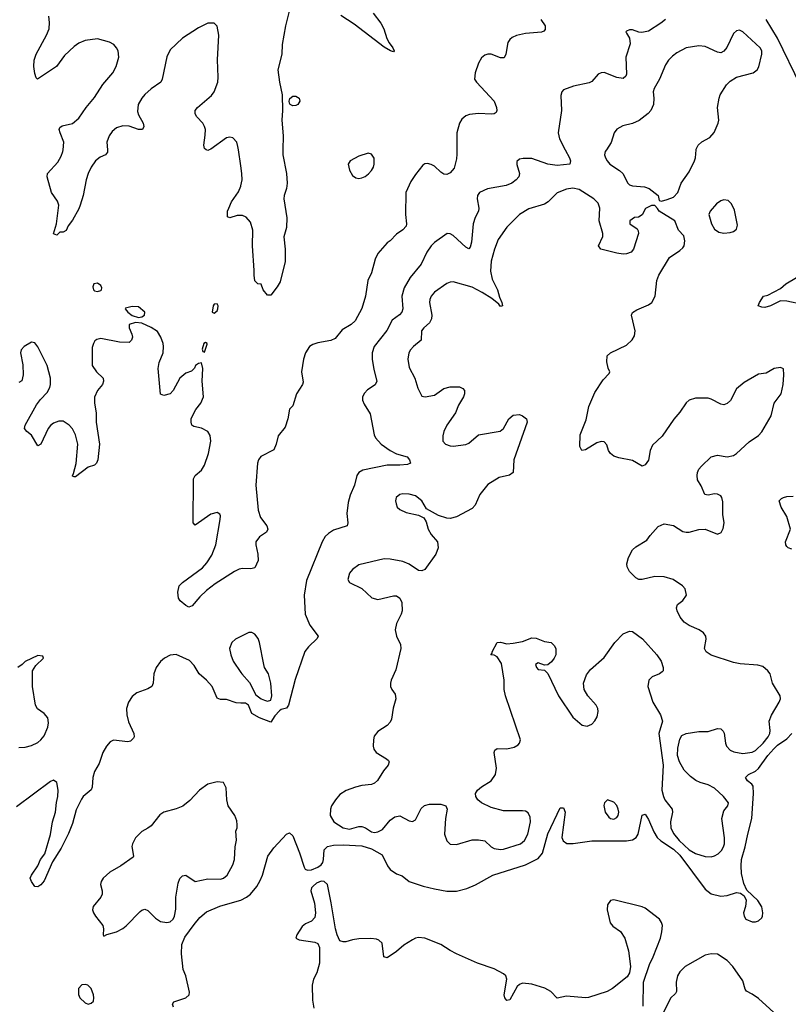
# Model space of a CAD drawing. Header units: inches. Extents: x 1449094 to 1618372, y 389908 to 534307.
# Tile 351 of 494: x 1538595 to 1543479, y 504569 to 510828. Entities that reach past the tile are written whole.
import ezdxf

# ---------------------------------------------------------------- set-up
doc = ezdxf.new("R2010")
doc.units = ezdxf.units.IN
doc.header["$MEASUREMENT"] = 0
for name, color, linetype in [('B5530', 7, 'Continuous'), ('B5531', 7, 'Continuous'), ('B5540', 7, 'Continuous'), ('B5541', 7, 'Continuous')]:
    doc.layers.add(name, color=color, linetype=linetype)

msp = doc.modelspace()

# ---------------------------------------------------------------- linework, layer by layer
at = {"layer": 'B5530', "color": 5}
msp.add_line((1539780.4, 510000, 520), (1539780.1, 510000.1, 520), dxfattribs=at)
for points, elevation in [([(1539152.8, 510000), (1539153.8, 509986.2), (1539140.5, 509970), (1539106.3, 509953.7), (1539077.3, 509930), (1539049.5, 509890.5), (1539029.1, 509850), (1539016.5, 509810), (1538998.4, 509710), (1538979.3, 509650), (1538970, 509625.2), (1538930, 509554), (1538902.5, 509517.5), (1538890, 509488.7), (1538870, 509478), (1538850, 509478), (1538830, 509458), (1538810, 509466), (1538829.6, 509530.4), (1538844.5, 509650), (1538835.6, 509675.6), (1538797.6, 509730), (1538769.6, 509830), (1538772.3, 509850), (1538837, 509923), (1538859.2, 509960.8), (1538869.7, 509990), (1538870.5, 510000)], 520), ([(1539798.8, 510000), (1539790, 509996), (1539780.4, 510000)], 520), ([(1540000, 509898.6), (1539985.2, 510000)], 520), ([(1540000, 509583.4), (1539977, 509583), (1539930, 509569.4), (1539915.3, 509575.3), (1539915.1, 509610), (1539922.9, 509630), (1539940.5, 509670), (1539985.1, 509734.9), (1539999.8, 509770), (1540000, 509771)], 520), ([(1540000, 507336.9), (1539990, 507335.1), (1539959.1, 507320.9), (1539838, 507242), (1539781.1, 507198.9), (1539739.9, 507160.1), (1539690, 507101.2), (1539670, 507094), (1539650, 507104), (1539614, 507134), (1539604, 507150), (1539599, 507190), (1539609.2, 507230), (1539629.2, 507250), (1539755.9, 507344.1), (1539784.8, 507375.2), (1539815.5, 507424.4), (1539841.8, 507490), (1539869.7, 507650), (1539870, 507675.3), (1539865.6, 507685.6), (1539850, 507696.2), (1539810, 507684.2), (1539710, 507614), (1539697.2, 507630), (1539699.6, 507910), (1539709.5, 507930), (1539750, 507964.4), (1539770, 507995.5), (1539795.3, 508070), (1539809.8, 508150), (1539805.2, 508185.2), (1539790.8, 508210.8), (1539750, 508231.6), (1539702.4, 508242.4), (1539689.3, 508250), (1539683.7, 508270), (1539684.5, 508290), (1539692.3, 508310), (1539715.1, 508350), (1539746.6, 508390), (1539763.7, 508430), (1539754.5, 508530), (1539759.3, 508610), (1539750, 508646), (1539730, 508642), (1539712, 508630), (1539706, 508614), (1539686, 508594), (1539650, 508580.9), (1539613.4, 508550), (1539570.6, 508470), (1539550, 508449.3), (1539510, 508439), (1539490, 508448.7), (1539474.5, 508610), (1539482, 508650), (1539507, 508710), (1539509.6, 508750), (1539505.6, 508770), (1539491.1, 508811.1), (1539470, 508845.2), (1539430, 508872.3), (1539370, 508899.3), (1539330, 508903.7), (1539291.3, 508890), (1539290.7, 508870), (1539307.3, 508830), (1539310.8, 508810), (1539306, 508790), (1539290, 508777.2), (1539230, 508778), (1539110, 508800.7), (1539084.1, 508795.9), (1539073.2, 508786.8), (1539064, 508770), (1539055.9, 508744.1), (1539054.9, 508630), (1539082, 508590), (1539125.5, 508550), (1539128.2, 508530), (1539121.6, 508510), (1539089.2, 508470.8), (1539070.3, 508429.7), (1539069.1, 508390), (1539080.3, 508330), (1539081.3, 508270), (1539101.3, 508130), (1539090.4, 508029.6), (1539082.8, 508010), (1539070, 507997.2), (1539030, 507982.9), (1538950, 507921.2), (1538941.2, 507921.2), (1538930, 507926), (1538929.6, 507929.6), (1538937.5, 507942.5), (1538954, 508006), (1538965.2, 508130), (1538949, 508190), (1538930, 508226.6), (1538910, 508251), (1538870, 508276.4), (1538843, 508277), (1538810, 508263.1), (1538791.1, 508248.9), (1538776, 508230), (1538730, 508129.3), (1538710, 508119), (1538670, 508186.6), (1538639.3, 508210), (1538624.5, 508230), (1538629.6, 508250), (1538700.9, 508379.1), (1538726.1, 508413.9), (1538770, 508458), (1538785.4, 508490), (1538789.7, 508510), (1538789.7, 508550.3), (1538770, 508629.6), (1538710, 508749.3), (1538690, 508773.2), (1538670, 508779.3), (1538622.8, 508750), (1538604, 508730), (1538599.1, 508710), (1538614, 508634), (1538616.4, 508570), (1538607.9, 508532.1), (1538590, 508520.9)], 540), ([(1540000, 506907.5), (1539966, 506890), (1539942.8, 506870), (1539928.5, 506830), (1539936.5, 506790), (1539952.2, 506750), (1540000, 506678.9)], 560), ([(1540000, 506484.3), (1539970, 506484.7), (1539910, 506507.6), (1539870, 506507.3), (1539850, 506516), (1539817.2, 506590), (1539781.5, 506630), (1539734.5, 506670), (1539703.8, 506723.8), (1539673.8, 506753.8), (1539590, 506791.8), (1539550, 506788.7), (1539514, 506770), (1539490, 506748), (1539462.4, 506710), (1539448, 506670), (1539444, 506610), (1539434.9, 506590), (1539410, 506574.5), (1539339.5, 506550), (1539310, 506525.4), (1539285.4, 506490), (1539274.2, 506450), (1539275.5, 506410), (1539285.4, 506365.5), (1539320.4, 506290), (1539323, 506270), (1539319, 506261), (1539298.5, 506241.5), (1539282.9, 506237.1), (1539190, 506248.3), (1539170, 506238), (1539146, 506210), (1539123.1, 506170), (1539099.6, 506100.4), (1539070, 506049), (1539059.5, 506010), (1539054.9, 505950), (1539048.4, 505931.6), (1538998, 505890), (1538986.8, 505873.2), (1538954, 505806), (1538930, 505719.3), (1538905.7, 505654.3), (1538857.7, 505562.3), (1538804.2, 505475.8), (1538750, 505354), (1538730, 505328.7), (1538710, 505315.3), (1538690, 505318), (1538669.1, 505349.1), (1538662, 505370), (1538669, 505390), (1538709.3, 505450), (1538727, 505490), (1538754.3, 505525.7), (1538790.8, 505649.2), (1538802.4, 505730), (1538821.6, 505790), (1538828, 505852), (1538837.8, 505890), (1538839.1, 505930), (1538830, 505979), (1538810, 505994.5), (1538790, 505985.2), (1538575.2, 505824.8)], 560), ([(1538590, 506202.6), (1538630, 506204.2), (1538670, 506215.3), (1538710, 506234), (1538730, 506250.4), (1538750, 506276.3), (1538773.3, 506330), (1538778.4, 506358.4), (1538772.7, 506390), (1538750, 506417.2), (1538708.2, 506448.2), (1538694.5, 506470), (1538675.1, 506590), (1538675.3, 506690), (1538696.4, 506723.6), (1538746, 506770), (1538742, 506782), (1538710, 506786), (1538630, 506748), (1538611.1, 506728.9), (1538582, 506710)], 560), ([(1539572, 504550), (1539566.6, 504570), (1539574.8, 504585.2), (1539650, 504610.4), (1539670.9, 504629.1), (1539674.3, 504645.7), (1539651.6, 504750), (1539634.6, 504790), (1539622.8, 504890), (1539624.8, 504950), (1539644.3, 504995.7), (1539703.1, 505076.9), (1539740, 505120), (1539782.8, 505157.2), (1539866.6, 505193.4), (1539991.9, 505228.1), (1540000, 505232)], 560)]:
    msp.add_lwpolyline(points, dxfattribs=dict(at, elevation=elevation))
for points, elevation in [([(1539090, 509152.3), (1539066, 509150), (1539058.8, 509130), (1539062.8, 509110), (1539070, 509104), (1539090, 509100.7), (1539110, 509106), (1539115.3, 509110), (1539117.2, 509122.8), (1539110, 509139)], 540), ([(1539310, 509005.2), (1539266.4, 508993.6), (1539264.7, 508990), (1539282.8, 508970), (1539310, 508946.8), (1539350, 508934.8), (1539370, 508938.8), (1539388.7, 508950), (1539389, 508970), (1539350, 509002.7)], 540), ([(1539850, 509022), (1539830, 509019), (1539824, 509010), (1539818, 508970), (1539830, 508962.8), (1539850, 508978), (1539854.5, 508990), (1539856, 509010)], 540), ([(1539775.3, 508775.3), (1539766, 508770), (1539754, 508734), (1539758, 508718), (1539770, 508714), (1539786, 508766), (1539786, 508770)], 540), ([(1539850, 505983.7), (1539790, 505969.4), (1539738, 505930), (1539675.3, 505864.7), (1539632, 505828), (1539590, 505811.1), (1539510.8, 505790), (1539486.1, 505773.9), (1539430, 505704), (1539410, 505688), (1539370, 505668), (1539330, 505628), (1539310.8, 505590), (1539307.7, 505572.3), (1539318.8, 505510), (1539314.9, 505505.1), (1539237.1, 505450), (1539168.4, 505410), (1539124.4, 505370), (1539112.7, 505350), (1539108.4, 505330), (1539119.1, 505290), (1539119.1, 505270), (1539110.4, 505249.7), (1539060.7, 505190), (1539057.3, 505170), (1539063, 505150), (1539075.5, 505130), (1539124, 505070), (1539127.3, 505050), (1539124.7, 505010), (1539130, 505002), (1539148, 505012), (1539210, 505030.7), (1539250, 505050.5), (1539272.1, 505067.9), (1539360.1, 505159.9), (1539370, 505168), (1539390, 505173.4), (1539410, 505164.9), (1539457.3, 505117.3), (1539490, 505095.5), (1539530, 505088.2), (1539550, 505093.4), (1539569.6, 505110.3), (1539578.7, 505130), (1539586.6, 505173.4), (1539587.2, 505250), (1539601.7, 505338.3), (1539611.9, 505368.1), (1539630, 505386.8), (1539650.7, 505390.7), (1539710.8, 505350.8), (1539790, 505366), (1539870, 505365.5), (1539890, 505370.7), (1539912.3, 505390), (1539950, 505456), (1539960.7, 505490), (1539965.1, 505570), (1539972.1, 505612.1), (1539969.2, 505670), (1539977.2, 505690), (1539977.2, 505710), (1539974.8, 505734.8), (1539961.2, 505770), (1539919.5, 505830), (1539911.8, 505870), (1539906, 505946), (1539890, 505979)], 580), ([(1539010, 504695.1), (1538990, 504692.3), (1538968, 504670), (1538967.9, 504632.1), (1538977.3, 504610), (1539010, 504578.8), (1539030, 504570.8), (1539050, 504576), (1539064, 504590), (1539066, 504610), (1539063.7, 504630), (1539050, 504668.7), (1539028, 504690)], 580)]:
    msp.add_lwpolyline(points, close=True, dxfattribs=dict(at, elevation=elevation))
at = {"layer": 'B5531', "color": 5}
msp.add_line((1539780.4, 510000, 520), (1539780.1, 510000.1, 520), dxfattribs=at)
at = {"layer": 'B5531', "color": 5, "elevation": 520}
for points in [[(1538870.5, 510000), (1538874.7, 510050), (1538851.8, 510110), (1538846.6, 510130), (1538850, 510142), (1538865.6, 510154.4), (1538930, 510168.2), (1538970, 510203), (1539016.3, 510270), (1539070, 510332.7), (1539124, 510416), (1539186, 510490), (1539207.8, 510530), (1539224.2, 510590), (1539220.7, 510630), (1539210, 510649.2), (1539192, 510670), (1539166.1, 510686.1), (1539090, 510707.1), (1539010, 510695.3), (1538970, 510678), (1538941.8, 510658.2), (1538880.2, 510599.8), (1538828, 510530), (1538708, 510450), (1538699, 510459), (1538690, 510486), (1538685.2, 510530), (1538686.6, 510570), (1538699.3, 510610), (1538765.2, 510730), (1538781.2, 510770), (1538784, 510810), (1538779, 510850)], [(1539780.1, 510000.1), (1539770, 510008.7), (1539765.6, 510030), (1539773.8, 510093.8), (1539774.5, 510130), (1539769.5, 510149.5), (1539759.3, 510170), (1539721.2, 510210), (1539709.2, 510230), (1539709.3, 510250), (1539723.7, 510270), (1539814.3, 510345.7), (1539829.7, 510370.3), (1539853.5, 510430), (1539856.3, 510463.7), (1539852.1, 510572.1), (1539861, 510730), (1539850, 510786.6), (1539830, 510806.3), (1539790, 510805.1), (1539730, 510775.4), (1539630, 510709.8), (1539550, 510636.1), (1539530, 510592), (1539499.3, 510450), (1539491.4, 510430), (1539430, 510388.9), (1539390, 510353.5), (1539370, 510329.7), (1539348.6, 510290), (1539343.6, 510243.6), (1539350, 510223), (1539380.3, 510170), (1539383.8, 510150), (1539376, 510130), (1539350.4, 510129.7), (1539291.4, 510151.4), (1539250, 510154.5), (1539210, 510140.3), (1539182.7, 510117.3), (1539163.5, 510090), (1539149.2, 510050), (1539152.8, 510000)], [(1539985.2, 510000), (1539982, 510022), (1539973.7, 510050), (1539950, 510077.6), (1539930, 510081.3), (1539910, 510077.4), (1539810, 510005.1), (1539798.8, 510000)]]:
    msp.add_lwpolyline(points, dxfattribs=at)
at = {"layer": 'B5540', "color": 5}
for points, elevation in [([(1540267.1, 510000), (1540266.7, 509970), (1540290.2, 509850), (1540294.4, 509790), (1540290, 509755.3), (1540274.4, 509710), (1540272.4, 509690), (1540292.4, 509567.6), (1540290, 509508), (1540272.3, 509447.7), (1540281.3, 509370), (1540282.6, 509290), (1540250, 509162), (1540231, 509130), (1540190, 509078), (1540170, 509078), (1540142, 509110), (1540130, 509146), (1540108.7, 509148.7), (1540090, 509168), (1540083.8, 509203.8), (1540085.6, 509234.4), (1540074.7, 509390), (1540075.6, 509490), (1540060.9, 509540.9), (1540033.6, 509573.6), (1540010, 509583.5), (1540000, 509583.4)], 520), ([(1542061.9, 510000), (1542088.7, 509950), (1542095.3, 509930), (1542090.6, 509910), (1542010, 509902), (1541950.6, 509910.6), (1541850, 509944.8), (1541793.5, 509946.5), (1541770, 509942), (1541753.2, 509926.8), (1541753.4, 509906.6), (1541770.3, 509850), (1541767.2, 509830), (1541750.4, 509810), (1541721.3, 509790), (1541686.3, 509773.7), (1541567.3, 509752.7), (1541517.6, 509730), (1541504.2, 509710), (1541501.1, 509690), (1541512.8, 509630), (1541510.2, 509610), (1541489.2, 509570), (1541476.8, 509530), (1541465.7, 509414.3), (1541458.4, 509381.6), (1541450, 509371.6), (1541430, 509382), (1541350, 509455.3), (1541330, 509467.2), (1541311.8, 509468.2), (1541230, 509410.8), (1541210, 509390.9), (1541182.7, 509350), (1541146.4, 509273.6), (1541075.2, 509190), (1541037.3, 509122.7), (1541023.5, 509070), (1541029.3, 508990), (1541022.6, 508970), (1541007.7, 508952.3), (1540962.2, 508917.8), (1540927.7, 508852.3), (1540848.1, 508750), (1540835.6, 508710), (1540835.4, 508670), (1540844.7, 508604.7), (1540863.6, 508530), (1540852.7, 508507.3), (1540804.8, 508475.2), (1540785.2, 508454.8), (1540773.7, 508430), (1540773.7, 508410), (1540784.4, 508384.4), (1540822.4, 508322.4), (1540847.8, 508190), (1540856.9, 508170), (1540891.5, 508130), (1540950, 508089.3), (1540990, 508068), (1541057.1, 508050), (1541071.8, 508030), (1541078, 508010), (1541058.4, 508001.6), (1541010, 507996.2), (1540930, 507995.7), (1540775.8, 507964.2), (1540750.5, 507950), (1540737.6, 507930), (1540721.7, 507870), (1540694.4, 507805.6), (1540681.2, 507758.8), (1540673.2, 507690), (1540679.6, 507630), (1540676.4, 507610), (1540590, 507583.5), (1540557, 507563), (1540537, 507543), (1540516.2, 507510), (1540416.7, 507263.3), (1540402.9, 507170), (1540409.1, 507050), (1540438.9, 506978.9), (1540490.5, 506910), (1540486.2, 506893.8), (1540430, 506841.6), (1540407.8, 506812.2), (1540345.5, 506634.5), (1540303, 506470), (1540290, 506452.7), (1540256.8, 506443.2), (1540244.9, 506435.1), (1540216.7, 506403.3), (1540190, 506362), (1540118, 506390), (1540070, 506418), (1540048.7, 506470), (1540030, 506484), (1540000, 506484.3)], 560), ([(1541373.1, 510000), (1541373.5, 509973.5), (1541370, 509944), (1541355.1, 509884.9), (1541330, 509854.5), (1541310, 509843.7), (1541290, 509847), (1541270, 509859.5), (1541230, 509896.3), (1541210, 509907.8), (1541186.6, 509913.4), (1541170, 509912), (1541157.1, 509902.9), (1541110, 509843.7), (1541079.4, 509800.6), (1541048.5, 509730), (1541047.2, 509590), (1541053.1, 509530), (1541050, 509515.3), (1541030, 509493.2), (1540990, 509464), (1540950, 509422), (1540930.9, 509409.1), (1540870, 509342), (1540853.5, 509306.5), (1540830, 509219), (1540808, 509170), (1540792.2, 509070), (1540768.1, 508991.9), (1540726.6, 508913.4), (1540702, 508890), (1540644, 508856), (1540599, 508801), (1540571.1, 508788.9), (1540490, 508774.6), (1540457.6, 508762.4), (1540436.9, 508750), (1540411.1, 508710), (1540399, 508670), (1540386.2, 508590), (1540396.2, 508523.8), (1540392.4, 508510), (1540354.4, 508450), (1540330, 508374), (1540310, 508353.2), (1540298, 508290), (1540281.3, 508238.7), (1540237.5, 508182.5), (1540225.3, 508130), (1540210, 508094.5), (1540127.7, 508052.3), (1540111.4, 508030), (1540105.2, 508010), (1540094.5, 507870), (1540110.3, 507710), (1540124.7, 507664.7), (1540165.5, 507610), (1540170.6, 507590), (1540164, 507570), (1540119, 507541), (1540096.4, 507510), (1540095.3, 507490), (1540108.5, 507430), (1540110.3, 507390), (1540090, 507344), (1540063.5, 507336.5), (1540010, 507338.7), (1540000, 507336.9)], 540), ([(1542322.8, 510000), (1542316.4, 509990), (1542312.2, 509970), (1542317, 509950), (1542328.8, 509930), (1542345.3, 509910), (1542406.4, 509870), (1542428.4, 509850), (1542459.3, 509790), (1542470, 509779.3), (1542490, 509772.4), (1542566, 509766), (1542595.2, 509755.2), (1542652, 509710), (1542658, 509678), (1542674, 509674), (1542710, 509686), (1542750, 509701), (1542777.2, 509730), (1542798, 509790), (1542850, 509861), (1542882.9, 509930), (1542889.6, 509950), (1542894, 510000)], 580), ([(1540000, 509771), (1540008, 509810), (1540007.1, 509850), (1540000, 509898.6)], 520), ([(1543570, 509018.7), (1543470, 509039.1), (1543430, 509041.3), (1543366, 509010), (1543330, 508999.5), (1543310, 509001.2), (1543288, 509010), (1543295.3, 509030), (1543322, 509070), (1543350, 509077.3), (1543430, 509119.1), (1543464.5, 509150), (1543530.8, 509189.2)], 560), ([(1543502.6, 507462.6), (1543479, 507470), (1543470, 507479), (1543463.7, 507490), (1543462, 507510), (1543493.6, 507590), (1543469.7, 507670), (1543433.6, 507730), (1543421.2, 507770), (1543435.1, 507784.9), (1543448, 507790), (1543470, 507796.4), (1543510, 507798.7)], 560), ([(1540000, 506678.9), (1540006, 506670), (1540055.5, 506615.5), (1540095.8, 506535.8), (1540130, 506510.6), (1540150, 506502.8), (1540170, 506496), (1540190, 506502), (1540196.2, 506530), (1540189.7, 506610), (1540175.4, 506670), (1540151.5, 506710), (1540145.6, 506730), (1540118.4, 506870), (1540110, 506894), (1540090, 506921.2), (1540070, 506933.2), (1540050, 506933.2), (1540000, 506907.5)], 560), ([(1540000, 505232), (1540037.1, 505250), (1540062.2, 505270), (1540101.3, 505318.7), (1540123, 505357), (1540137.6, 505390), (1540171.8, 505510), (1540210, 505564), (1540290, 505650.8), (1540310, 505658.8), (1540330, 505639.1), (1540373.1, 505533.1), (1540401.5, 505441.5), (1540408.3, 505428.3), (1540422.7, 505422.7), (1540450, 505423.4), (1540490, 505440.4), (1540510, 505455.8), (1540520.5, 505470), (1540524.8, 505490), (1540528.9, 505551.1), (1540550, 505571.9), (1540590, 505580.9), (1540650, 505583), (1540770, 505576.1), (1540830, 505557.3), (1540899.1, 505519.1), (1540932.9, 505450), (1540950, 505426.7), (1540990, 505399.3), (1541026.1, 505386), (1541070, 505349.4), (1541159.4, 505319.4), (1541230, 505303.2), (1541310, 505289.4), (1541370, 505288.6), (1541435.5, 505304.5), (1541491.3, 505328.7), (1541602, 505390), (1541810, 505455), (1541890, 505496.8), (1541917.3, 505530), (1541950, 505653.1), (1542030, 505817.3), (1542050, 505818.8), (1542060.4, 505790), (1542040.9, 505630), (1542047.5, 505607.5), (1542071.4, 505591.4), (1542112.1, 505592), (1542230, 505608.9), (1542450, 505607.8), (1542490, 505615.3), (1542511.4, 505628.6), (1542524.2, 505650), (1542550, 505772), (1542570, 505778), (1542590, 505743.7), (1542624.7, 505664.7), (1542646.3, 505630), (1542668.5, 505608.5), (1542750, 505555), (1542790, 505517.7), (1542950, 505301.5), (1542990, 505271.5), (1543050, 505257.1), (1543090, 505260.8), (1543150, 505279.3), (1543175.2, 505275.2), (1543198, 505258), (1543210.7, 505230.7), (1543208, 505190), (1543195.5, 505150), (1543198, 505130), (1543210, 505110.8), (1543250, 505093), (1543270, 505093.4), (1543290, 505099.1), (1543310, 505118.8), (1543316.2, 505130), (1543318.4, 505150), (1543310, 505189), (1543286, 505230), (1543215.3, 505295.3), (1543196.2, 505336.2), (1543181.2, 505401.2), (1543178.7, 505450), (1543182.4, 505490), (1543205.8, 505570), (1543221.2, 505650), (1543248.1, 505750), (1543258.6, 505910), (1543256, 505956), (1543247.8, 505967.8), (1543219.2, 505990), (1543208, 506010), (1543226, 506030), (1543270, 506051.3), (1543290, 506068.9), (1543348.6, 506151.4), (1543386.9, 506193.1), (1543410, 506215.6), (1543470, 506257.6), (1543502.4, 506290)], 560), ([(1542556.9, 504556.9), (1542558.2, 504710), (1542596.9, 504823.1), (1542619.8, 504870), (1542666, 504990), (1542676, 505030), (1542678.7, 505070), (1542674.3, 505090), (1542660.3, 505110), (1542570, 505179.3), (1542550, 505189.8), (1542370, 505233.5), (1542350, 505229), (1542330, 505202.4), (1542327.1, 505170), (1542347, 505087), (1542365, 505065), (1542412.1, 505032.1), (1542440.5, 504990), (1542463, 504910), (1542475.5, 504810), (1542470.8, 504770), (1542456.1, 504743.9), (1542361.7, 504670), (1542327.8, 504650), (1542210, 504611.9), (1542190, 504609.9), (1542070, 504621.8), (1542010, 504607.8), (1541969.9, 504650), (1541931.7, 504671.7), (1541850, 504697.3), (1541790, 504704.1), (1541770, 504695.5), (1541757, 504683), (1541710, 504598.5), (1541690, 504594), (1541677.6, 504610), (1541673.3, 504630), (1541690.5, 504730), (1541683.7, 504750), (1541670, 504761.9), (1541610, 504795.7), (1541503.9, 504830), (1541371.6, 504890), (1541330, 504910.4), (1541270, 504949.1), (1541170, 504989.7), (1541130, 504993.1), (1541110, 504989.7), (1541090, 504979.7), (1541035.6, 504944.4), (1540990, 504904.5), (1540930, 504864.5), (1540909.6, 504870), (1540897.4, 504957.4), (1540877.6, 504977.6), (1540863.1, 504983.1), (1540827.2, 504987.2), (1540750, 504985), (1540710, 504979.4), (1540666.3, 504966.3), (1540650, 504966.2), (1540630, 504973.7), (1540611.4, 505010), (1540600.9, 505050), (1540574.6, 505214.6), (1540549.9, 505330), (1540530, 505349.9), (1540510, 505351.5), (1540481.4, 505338.6), (1540459.2, 505320.8), (1540450.1, 505310), (1540444.6, 505290), (1540468.2, 505211.8), (1540473.9, 505150), (1540470, 505121.6), (1540450, 505098.5), (1540410, 505079.7), (1540390, 505064.2), (1540354.9, 505010), (1540350.5, 504990), (1540370, 504979.6), (1540470, 504964.9), (1540490, 504956.1), (1540501, 504930), (1540500.4, 504830), (1540483, 504770), (1540462.4, 504730), (1540453.7, 504690), (1540455.8, 504595.8), (1540464.4, 504544.4)], 560), ([(1543434.6, 504474.6), (1543290, 504605.2), (1543250, 504633.2), (1543212.6, 504652.6), (1543205, 504665), (1543190, 504717.6), (1543126.2, 504810), (1543090, 504848.5), (1543030, 504887.1), (1542989.2, 504890.8), (1542950, 504881.7), (1542823.1, 504810), (1542790, 504775.4), (1542774.4, 504750), (1542766.5, 504710), (1542767.7, 504650), (1542762, 504638), (1542730, 504609), (1542670, 504483.6)], 560)]:
    msp.add_lwpolyline(points, dxfattribs=dict(at, elevation=elevation))
for points, elevation in [([(1540810, 509979.6), (1540750, 509961.6), (1540694, 509930), (1540683, 509910), (1540690, 509871.3), (1540710, 509837.3), (1540730, 509823), (1540750, 509819.3), (1540770, 509822.4), (1540790, 509830.5), (1540811, 509849), (1540830.9, 509869.1), (1540842.4, 509890), (1540847.8, 509910), (1540847.8, 509947.8), (1540830, 509974)], 540), ([(1542110, 509757.1), (1542070, 509751.9), (1542010, 509726.6), (1541952.4, 509670), (1541930, 509655.8), (1541830, 509626.2), (1541770.4, 509590), (1541690.2, 509509.8), (1541634.9, 509430), (1541611.5, 509368.5), (1541590, 509292.7), (1541587.6, 509230), (1541598.3, 509178.3), (1541630.2, 509110), (1541643.4, 509063.4), (1541659.1, 509030), (1541662, 509010), (1541650, 509006), (1541639.7, 509019.7), (1541595.8, 509055.8), (1541534.5, 509094.5), (1541470, 509127.1), (1541350, 509161.3), (1541330, 509159.7), (1541310, 509151.3), (1541230, 509095.4), (1541209.1, 509070), (1541200.2, 509050), (1541198.2, 509030), (1541214.7, 508950), (1541212.7, 508927.3), (1541198.3, 508901.8), (1541163.6, 508870), (1541149.1, 508850), (1541145.3, 508790), (1541098, 508750), (1541078.7, 508730), (1541067.2, 508710), (1541061.3, 508670), (1541070, 508618), (1541106.4, 508550), (1541125.8, 508485.9), (1541150, 508436), (1541170.7, 508430.7), (1541230, 508442.4), (1541290, 508483.8), (1541330, 508494.6), (1541390, 508494.4), (1541410, 508484), (1541420.5, 508470), (1541422.4, 508450), (1541415.3, 508430), (1541383.2, 508376.8), (1541365.3, 508330), (1541309.1, 508250), (1541289.1, 508210), (1541282.9, 508182.9), (1541283.8, 508150), (1541301, 508130), (1541330, 508119.1), (1541350, 508118), (1541430, 508128.4), (1541450, 508136.4), (1541510, 508188.2), (1541648.2, 508211.8), (1541669.5, 508230), (1541703.7, 508290), (1541730, 508314), (1541770, 508318.8), (1541790, 508311), (1541816, 508290), (1541818.8, 508270), (1541734.9, 508030), (1541730.4, 507949.6), (1541706.4, 507933.6), (1541642.2, 507917.8), (1541570, 507874), (1541518, 507810), (1541490, 507741.2), (1541470, 507720.7), (1541371.5, 507668.5), (1541330, 507657.4), (1541310, 507658.9), (1541255.8, 507675.8), (1541179.5, 507719.5), (1541150, 507769), (1541110, 507801.2), (1541070, 507812.3), (1541030, 507815.1), (1541010.6, 507809.4), (1540986.8, 507790), (1540982.8, 507770), (1540987.3, 507750), (1540994, 507730), (1541010, 507714), (1541050, 507695.5), (1541130, 507678.8), (1541162, 507662), (1541176.8, 507636.8), (1541190.7, 507590), (1541210, 507556), (1541250.4, 507510), (1541254.4, 507470), (1541239.3, 507430), (1541170, 507332.7), (1541150, 507325.1), (1541130, 507327.3), (1541070, 507367.6), (1541030, 507383.5), (1540950, 507399.7), (1540910, 507400.5), (1540750, 507363.7), (1540710, 507332.7), (1540690.8, 507310), (1540680.7, 507270), (1540691, 507250), (1540770, 507213.4), (1540832.5, 507152.5), (1540870, 507142.4), (1540970, 507166), (1540990, 507164.9), (1541010.7, 507150), (1541023.8, 507123.8), (1541024.4, 507070), (1541019.3, 507050), (1540989.1, 506990.9), (1540981.7, 506950), (1540990.3, 506910), (1541015.4, 506855.4), (1541017.4, 506830), (1540984.1, 506695.9), (1540954.8, 506630), (1540950.7, 506610), (1540950.8, 506590), (1540958.8, 506570), (1540979.9, 506539.9), (1540984.2, 506510), (1540968.9, 506451.1), (1540958, 506382), (1540950, 506363.7), (1540930, 506340.7), (1540870, 506302.7), (1540847.3, 506272.7), (1540842.4, 506250), (1540840.5, 506210), (1540844.9, 506190), (1540860.7, 506170), (1540926.8, 506130), (1540938, 506118), (1540942.8, 506110), (1540936.3, 506090), (1540905.8, 506054.2), (1540867.9, 505992.1), (1540850, 505974), (1540830, 505966.6), (1540770, 505961.1), (1540729.6, 505949.6), (1540670, 505928.4), (1540630, 505902), (1540601.1, 505870), (1540576.5, 505830), (1540568.9, 505810), (1540567.2, 505770), (1540590.4, 505730), (1540650.9, 505690.9), (1540690, 505683), (1540750, 505698.6), (1540770, 505699.3), (1540791.4, 505691.4), (1540830, 505665.8), (1540850, 505662), (1540870, 505665.2), (1540899.6, 505680.4), (1540950, 505739.5), (1540978.6, 505761.4), (1541010, 505767.2), (1541070, 505735.5), (1541090, 505730.7), (1541110, 505741), (1541147, 505813), (1541167.1, 505832.9), (1541198.9, 505841.1), (1541270, 505841.3), (1541302.8, 505830), (1541310.5, 505810.5), (1541300.3, 505750), (1541295.3, 505650), (1541308.9, 505608.9), (1541330, 505586.8), (1541370, 505584), (1541470, 505615.5), (1541510, 505614.9), (1541550, 505607.3), (1541590.4, 505570.3), (1541610, 505560.4), (1541650, 505553.4), (1541670, 505554.9), (1541777, 505590), (1541802, 505610), (1541823.5, 505650), (1541841.7, 505730), (1541839.4, 505759.4), (1541826.3, 505786.3), (1541810, 505796.9), (1541790, 505799.7), (1541670, 505798.3), (1541590, 505819.7), (1541529.7, 505849.7), (1541506, 505870), (1541494.5, 505890), (1541492.3, 505910), (1541503.7, 505930), (1541528.5, 505951.5), (1541590, 505990.6), (1541618.4, 506030), (1541625.6, 506070), (1541609.5, 506170), (1541614.5, 506185.5), (1541630, 506194.4), (1541690, 506194), (1541737.1, 506202.9), (1541762.4, 506217.6), (1541772, 506230), (1541777.6, 506250), (1541681.5, 506530), (1541674.5, 506570), (1541673.1, 506630), (1541656.1, 506736.1), (1541630, 506779), (1541610, 506788.7), (1541588, 506790), (1541598, 506802), (1541598, 506810), (1541628, 506870), (1541650, 506871), (1541690, 506861), (1541730, 506865.5), (1541790, 506876.4), (1541850, 506899.1), (1541877.5, 506897.5), (1541930, 506876), (1541971.3, 506870), (1541990.6, 506850.6), (1542001, 506830), (1542001, 506790), (1541991.3, 506770), (1541974.4, 506745.6), (1541950, 506728), (1541930, 506726), (1541890, 506739), (1541872, 506730), (1541878, 506710), (1541890, 506698), (1541930, 506694), (1541950, 506672), (1542018, 506530), (1542110, 506394.9), (1542170, 506344), (1542202, 506338), (1542230, 506350.7), (1542250, 506370.8), (1542264.4, 506395.6), (1542271.3, 506430), (1542267.8, 506450), (1542257.4, 506470), (1542206, 506530), (1542181.6, 506570), (1542177.6, 506610), (1542195.8, 506664.2), (1542222.3, 506697.7), (1542310, 506773.4), (1542377, 506870), (1542430, 506924), (1542470, 506940.7), (1542490, 506938.8), (1542553.3, 506893.3), (1542643, 506790), (1542670.5, 506750), (1542684.9, 506710), (1542684, 506690), (1542677.6, 506682.4), (1542661, 506670), (1542614.8, 506650), (1542593.4, 506630), (1542586.3, 506590), (1542618.5, 506490), (1542666.3, 506410), (1542679.5, 506370), (1542656, 506290), (1542683.1, 506090), (1542676.2, 505930), (1542685.6, 505890), (1542695.5, 505870), (1542741.7, 505810), (1542744, 505790), (1542730.2, 505730), (1542733.4, 505690), (1542750, 505654.9), (1542786.4, 505610), (1542850, 505550.2), (1542890, 505528), (1542950, 505508.9), (1542990, 505507.4), (1543010, 505512.8), (1543033.7, 505526.3), (1543054, 505546), (1543067.7, 505570), (1543073.3, 505590), (1543073.3, 505626.7), (1543057.3, 505750), (1543070, 505799.1), (1543094, 505830), (1543099, 505850), (1543067.8, 505890), (1543010, 505942.7), (1542970, 505964.5), (1542918.6, 505978.6), (1542891.9, 505991.9), (1542857.9, 506017.9), (1542817.8, 506057.8), (1542787.6, 506110), (1542775.6, 506150), (1542778, 506198), (1542790, 506254.8), (1542803, 506277), (1542830, 506291.6), (1542910, 506303.6), (1542970, 506304.2), (1543030, 506322.4), (1543050, 506320.4), (1543066.1, 506306.1), (1543072.4, 506292.4), (1543080.2, 506230), (1543086.9, 506210), (1543110, 506184.6), (1543133.3, 506173.3), (1543190, 506163.9), (1543250, 506171.5), (1543270, 506182.3), (1543319.2, 506230), (1543350.9, 506270), (1543361.1, 506290), (1543364, 506310), (1543357.2, 506370), (1543372, 506408), (1543421.6, 506490), (1543429.5, 506510), (1543427, 506530), (1543378.7, 506610), (1543362.9, 506670), (1543349.5, 506690), (1543316.3, 506716.3), (1543286, 506726), (1543173.4, 506733.4), (1543130, 506741), (1542988.1, 506788.1), (1542956.2, 506810), (1542947.6, 506830), (1542958, 506890), (1542956, 506910), (1542939.3, 506930), (1542913.2, 506950), (1542850, 506977.6), (1542818, 506998), (1542792.4, 507030), (1542772.8, 507070), (1542769.6, 507090), (1542775.1, 507110), (1542810, 507136.3), (1542831.2, 507170), (1542822.9, 507210), (1542807, 507230), (1542746.6, 507270), (1542690, 507286.4), (1542631.7, 507288.3), (1542550, 507269.4), (1542530, 507269.2), (1542510, 507281.2), (1542470, 507321.2), (1542455.1, 507350), (1542452.7, 507370), (1542462.7, 507410), (1542490, 507458.8), (1542510, 507477.3), (1542581.2, 507518.8), (1542602, 507550), (1542652.5, 507607.5), (1542690, 507624), (1542750, 507613.4), (1542810, 507575.5), (1542830, 507570.4), (1542850, 507570.4), (1542910, 507588.2), (1542950, 507590.5), (1543030, 507558), (1543052.7, 507567.3), (1543066, 507594), (1543072.3, 507630), (1543062.5, 507682.5), (1543063.3, 507763.3), (1543057, 507790), (1543050, 507801.2), (1543030, 507812.3), (1543010, 507814.5), (1542970, 507806), (1542949.2, 507810), (1542924.9, 507864.9), (1542902.2, 507902.2), (1542899.2, 507930), (1542903.1, 507950), (1542911.2, 507970), (1542928.2, 507990), (1542990, 508050.4), (1543030, 508060.4), (1543090, 508048.7), (1543130, 508058.7), (1543150, 508070.4), (1543230, 508144.4), (1543290, 508186), (1543310, 508208), (1543369.7, 508310), (1543389.7, 508390.3), (1543432.8, 508450), (1543446.3, 508510), (1543451.4, 508571.4), (1543449.4, 508609.4), (1543430, 508617.6), (1543388.8, 508611.2), (1543338.8, 508581.2), (1543290, 508574.5), (1543199, 508521), (1543150, 508481.2), (1543111.9, 508408.1), (1543090, 508389.3), (1543070, 508379.5), (1543050, 508385.1), (1542990, 508416.9), (1542970, 508421.6), (1542890, 508422), (1542850, 508409.4), (1542830, 508392), (1542790, 508332.3), (1542751.4, 508288.6), (1542678.3, 508181.7), (1542615.9, 508124.1), (1542600.7, 508090), (1542590, 508028.7), (1542570, 507999), (1542550, 507989), (1542490, 508027), (1542402.5, 508042.5), (1542370, 508053.2), (1542349, 508070), (1542337.2, 508090), (1542326.3, 508126.3), (1542310, 508144), (1542290, 508146), (1542262, 508138), (1542190, 508094), (1542168, 508090), (1542154.6, 508114.6), (1542156, 508190), (1542194.9, 508285.1), (1542212, 508370), (1542250, 508458.8), (1542301.7, 508538.3), (1542341.5, 508578.5), (1542344.5, 508590), (1542334, 508614), (1542326, 508654), (1542327.8, 508692.2), (1542349.6, 508710.4), (1542450, 508759.5), (1542487.5, 508792.5), (1542501.3, 508818.7), (1542506, 508850), (1542483.6, 508950), (1542490, 508966), (1542516.9, 508983.1), (1542590, 509014.9), (1542612, 509030), (1542632.8, 509070), (1542643.5, 509170), (1542655.5, 509204.5), (1542723.7, 509316.3), (1542790, 509360.5), (1542810, 509378.8), (1542817, 509390), (1542821.5, 509421.5), (1542814.8, 509454.8), (1542782, 509490), (1542758, 509550), (1542658, 509610), (1542648.4, 509628.4), (1542630, 509646), (1542610, 509648), (1542571.6, 509628.4), (1542550, 509588.7), (1542526.4, 509573.6), (1542502, 509570), (1542471.3, 509550), (1542471.3, 509530), (1542518, 509498), (1542526, 509486), (1542526.8, 509470), (1542496.3, 509370), (1542481, 509350), (1542450, 509339.5), (1542430, 509338.4), (1542390, 509344.2), (1542288.7, 509370), (1542272.7, 509390), (1542299.6, 509450), (1542300.5, 509470), (1542278, 509550), (1542282.4, 509630), (1542270, 509661.6), (1542243.5, 509690), (1542150, 509748.7)], 580), ([(1543070, 509682.9), (1543050, 509676.2), (1543022, 509658), (1542982.8, 509610), (1542974.8, 509590), (1542990.7, 509530), (1543010, 509496), (1543037.5, 509477.5), (1543070.5, 509470.5), (1543110, 509474.4), (1543130, 509482.4), (1543150, 509497.3), (1543157.1, 509522.9), (1543137.7, 509617.7), (1543118, 509658), (1543098, 509678)], 580), ([(1542330, 505868.7), (1542311.3, 505850), (1542307.1, 505832.9), (1542314.8, 505790), (1542338.8, 505758.8), (1542350, 505750.7), (1542370, 505746), (1542390, 505757.3), (1542398.4, 505770), (1542401.6, 505790), (1542398.7, 505810), (1542390, 505832.7), (1542370, 505853.2)], 580)]:
    msp.add_lwpolyline(points, close=True, dxfattribs=dict(at, elevation=elevation))
at = {"layer": 'B5541', "color": 5}
for points, elevation in [([(1540310.4, 510890), (1540284.2, 510790), (1540263, 510670), (1540260.7, 510610), (1540234.8, 510510), (1540244.9, 510430), (1540263.1, 510350), (1540265.5, 510250), (1540261.5, 510190), (1540268.1, 510090), (1540267.1, 510000)], 520), ([(1540840.4, 510870), (1540890, 510806.8), (1540908.4, 510770), (1540928.7, 510708.7), (1540941.7, 510681.7), (1540966, 510650), (1540974, 510630), (1540970, 510624), (1540950.7, 510629.3), (1540910, 510654.5), (1540720.7, 510800.7), (1540635, 510855)], 520), ([(1541906.7, 510830), (1541934.9, 510790), (1541934.6, 510765.4), (1541925.8, 510754.2), (1541911.7, 510748.3), (1541810, 510740.2), (1541752.9, 510727.1), (1541724.6, 510715.4), (1541710, 510702.4), (1541697.8, 510682.2), (1541684.9, 510610), (1541673.5, 510586.5), (1541650, 510585.1), (1541590, 510608.3), (1541570, 510609.7), (1541550, 510603), (1541530, 510585.1), (1541510, 510552.3), (1541490.3, 510489.8), (1541486, 510450), (1541497, 510430), (1541610.3, 510310), (1541624.4, 510270), (1541627.3, 510250), (1541622.8, 510237.2), (1541610.5, 510229.5), (1541592.2, 510227.8), (1541510, 510232.4), (1541453.9, 510226.1), (1541430, 510216.9), (1541405, 510195.1), (1541388.8, 510170), (1541371.7, 510110), (1541373.1, 510000)], 540), ([(1542698.7, 510830), (1542670, 510805.1), (1542590, 510755.4), (1542547.8, 510747.8), (1542529.6, 510749.6), (1542490, 510764), (1542470, 510764), (1542450, 510755.3), (1542446.8, 510750), (1542450, 510742), (1542470.6, 510710.6), (1542473.8, 510673.8), (1542447.3, 510590), (1542450, 510482), (1542446.4, 510470), (1542430, 510455.1), (1542390, 510460.3), (1542310, 510491.6), (1542290, 510490.8), (1542270, 510481.3), (1542230, 510435.6), (1542213.9, 510426.1), (1542114.9, 510405.1), (1542050, 510382.7), (1542040.5, 510370), (1542033.7, 510346.3), (1542036.9, 510250), (1542015.8, 510110), (1542024.4, 510070), (1542061.9, 510000)], 560), ([(1543556.8, 510410), (1543410.9, 510710), (1543339.5, 510830)], 560), ([(1542894, 510000), (1542894.5, 510005.5), (1542907.3, 510030), (1542928.9, 510051.1), (1542979.8, 510080.2), (1543007.9, 510112), (1543034.3, 510170), (1543038.3, 510190), (1543029.7, 510270), (1543039.1, 510330), (1543045.4, 510350), (1543086.6, 510413.4), (1543110, 510437.6), (1543150, 510462), (1543255.1, 510490), (1543281.6, 510510), (1543291, 510529), (1543310.9, 510610), (1543310.8, 510630), (1543301.1, 510650), (1543190, 510751.6), (1543170, 510760.7), (1543150, 510758.4), (1543130, 510740.9), (1543088.5, 510651.5), (1543070, 510627.8), (1543050, 510618.3), (1543030, 510620.9), (1542950, 510657.4), (1542910, 510662.2), (1542830, 510649.8), (1542770, 510617.8), (1542743, 510597), (1542716.9, 510570), (1542698.1, 510541.9), (1542661.3, 510450), (1542626.5, 510390), (1542620.9, 510370), (1542625.3, 510330), (1542623.1, 510290), (1542605.3, 510250), (1542589.2, 510230.8), (1542532.1, 510188), (1542490, 510168.5), (1542427.3, 510152.7), (1542388.7, 510131.3), (1542372.1, 510107.9), (1542353, 510047), (1542322.8, 510000)], 580)]:
    msp.add_lwpolyline(points, dxfattribs=dict(at, elevation=elevation))
at = {"layer": 'B5541', "color": 5, "elevation": 520}
msp.add_lwpolyline([(1540330, 510280.7), (1540313.2, 510290), (1540310, 510298), (1540306.6, 510310), (1540312.5, 510327.5), (1540330, 510342.8), (1540350, 510342.8), (1540371, 510330), (1540376, 510310), (1540362.8, 510290), (1540350, 510282.9)], close=True, dxfattribs=at)

doc.saveas('drawing.dxf')
